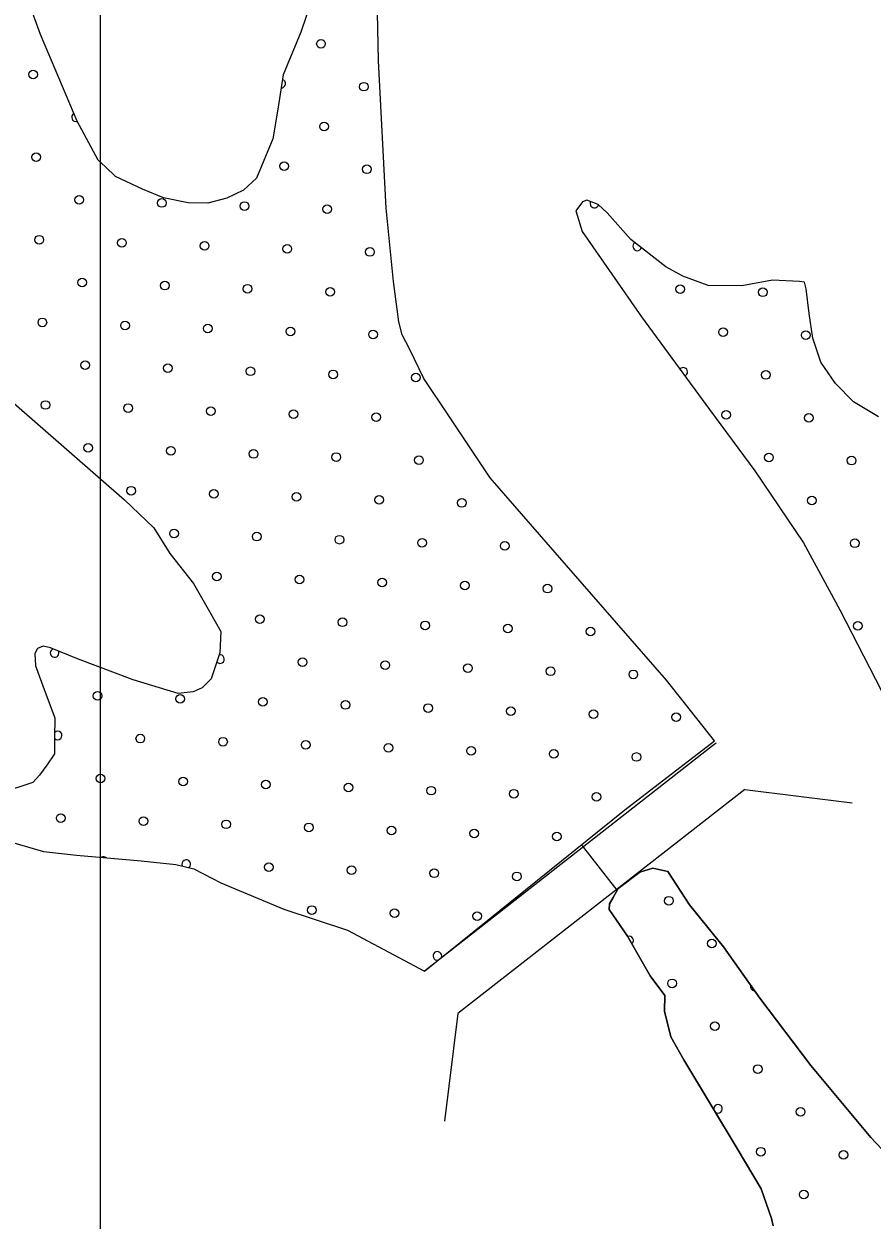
# Model space of a CAD drawing. Extents: x 1551132 to 1791609, y 378168 to 563823.
# Drawn here: x 1604322 to 1606390, y 500910 to 503828 of the extents above; entities that cross this region are included whole.
import ezdxf

# ---------------------------------------------------------------- set-up
doc = ezdxf.new("R2010")
doc.units = 0
for name, color, linetype in [('DESIGN - ROW - Right-of-Way Linework', 7, 'Continuous'), ('DESIGN - SCRATCH - User 1', 7, 'Continuous'), ('DESIGN - TRAFFIC CONTROL PERMANENT - Pavement Marking Text', 7, 'Continuous'), ('DESIGN - TRANSPORTATION - Edge of Traveled Way', 7, 'Continuous'), ('DESIGN - TRANSPORTATION - Text', 7, 'Continuous')]:
    doc.layers.add(name, color=color, linetype=linetype)

msp = doc.modelspace()

# ---------------------------------------------------------------- linework, layer by layer
at = {"layer": 'DESIGN - ROW - Right-of-Way Linework'}
msp.add_lwpolyline([(1604508.511, 497822.057), (1604508.52, 512683.732)], dxfattribs=at)
at = {"layer": 'DESIGN - SCRATCH - User 1'}
for points in [[(1605024.02, 503887.622), (1604997.162, 503807.687), (1604954.038, 503703.859), (1604941.163, 503619.773), (1604928.413, 503547.713), (1604889.372, 503451.861), (1604857.015, 503422.11), (1604816.749, 503402.468), (1604770.55, 503390.901), (1604722.468, 503391.384), (1604662.494, 503404.018), (1604610.612, 503424.593), (1604544.806, 503455.336), (1604521.014, 503479.636), (1604503.148, 503495.862), (1604452.016, 503590.614), (1604361.993, 503802.061), (1604305.486, 503959.032)], [(1605298.553, 501517.386), (1605787.359, 501910.888), (1606005.445, 502079.126), (1605888.731, 502226.68), (1605617.405, 502538.204), (1605458.975, 502720.259), (1605358.328, 502871.663), (1605297.138, 502962.507), (1605261.813, 503035.05), (1605244.122, 503069.318), (1605236.439, 503101.477), (1605223.406, 503199.854), (1605205.182, 503378.501), (1605186.782, 503737.602), (1605183.974, 503855.93)], [(1606406.136, 502869.122), (1606344.396, 502905.831), (1606300.772, 502950.39), (1606265.24, 503002.875), (1606245.799, 503061.226), (1606236.39, 503121.47), (1606228.982, 503181.696), (1606225.141, 503197.78), (1606213.141, 503199.905), (1606147.051, 503202.58), (1606072.786, 503189.288), (1605990.655, 503190.121), (1605928.773, 503212.797), (1605886.924, 503235.272), (1605801.459, 503302.307), (1605744.011, 503367.051), (1605722.178, 503387.318), (1605694.237, 503397.626), (1605684.179, 503393.718), (1605667.929, 503371.826), (1605683.445, 503321.541), (1605827.592, 503113.561), (1605993.596, 502887.313), (1606104.277, 502737.818), (1606222.707, 502562.18), (1606311.213, 502398.868), (1606456.426, 502117.519)], [(1604290.836, 502908.488), (1604566.871, 502667.099), (1604638.303, 502598.205), (1604677.744, 502535.645), (1604735.1, 502462.885)], [(1604735.1, 502462.885), (1604774.483, 502394.308), (1604802.04, 502345.907), (1604799.507, 502293.806), (1604778.824, 502229.846), (1604756.566, 502208.012), (1604734.425, 502198.212), (1604698.326, 502194.57), (1604588.47, 502227.754), (1604452.757, 502279.255), (1604386.909, 502305.981), (1604368.917, 502310.173), (1604354.834, 502304.297), (1604348.701, 502292.33), (1604350.401, 502262.238), (1604373.792, 502197.836), (1604397.2, 502135.443), (1604396.717, 502087.325), (1604396.308, 502047.224), (1604377.992, 502019.34), (1604359.717, 501995.464), (1604343.509, 501977.581), (1604267.119, 501952.28)], [(1604291.944, 501831.727), (1604369.85, 501808.885), (1604449.898, 501800.059), (1604608.045, 501786.434), (1604692.101, 501777.559), (1604736.067, 501767.092), (1604801.832, 501732.341), (1604955.453, 501668.64), (1605111.208, 501616.938), (1605298.553, 501517.386)], [(1606148.858, 500895.454), (1606145.041, 500913.529), (1606119.775, 500985.931), (1606060.76, 501084.75), (1605930.922, 501300.531), (1605899.489, 501356.974), (1605884.123, 501419.259), (1605884.514, 501457.335), (1605848.99, 501505.803), (1605793.958, 501602.572), (1605748.601, 501667.173), (1605749.734, 501681.432), (1605758.918, 501697.124), (1605771.151, 501719.041), (1605823.583, 501758.576), (1605855.699, 501768.259), (1605891.631, 501759.868), (1605944.83, 501679.149), (1606027.811, 501576.08), (1606116.567, 501450.901), (1606240.939, 501287.281), (1606387.202, 501111.401), (1606480.233, 501012.232)]]:
    msp.add_lwpolyline(points, dxfattribs=at)
at = {"layer": 'DESIGN - TRAFFIC CONTROL PERMANENT - Pavement Marking Text'}
for centre in [(1605046.251, 503779.376), (1605046.251, 503779.376), (1604344.348, 503704.705), (1604344.348, 503704.705), (1605150.789, 503674.837), (1605150.789, 503674.837), (1605053.718, 503577.765), (1605053.718, 503577.765), (1604351.815, 503503.095), (1604351.815, 503503.095), (1604956.646, 503480.694), (1604956.646, 503480.694), (1605158.256, 503473.227), (1605158.256, 503473.227), (1604456.354, 503398.556), (1604456.354, 503398.556), (1604657.964, 503391.089), (1604657.964, 503391.089), (1604859.575, 503383.622), (1604859.575, 503383.622), (1605061.185, 503376.155), (1605061.185, 503376.155), (1604359.282, 503301.485), (1604359.282, 503301.485), (1604560.893, 503294.018), (1604560.893, 503294.018), (1604762.503, 503286.551), (1604762.503, 503286.551), (1604964.113, 503279.084), (1604964.113, 503279.084), (1605165.723, 503271.617), (1605165.723, 503271.617), (1604463.821, 503196.946), (1604463.821, 503196.946), (1604665.431, 503189.479), (1604665.431, 503189.479), (1604867.042, 503182.012), (1604867.042, 503182.012), (1605922.055, 503180.66), (1605922.055, 503180.66), (1605068.652, 503174.545), (1605068.652, 503174.545), (1606123.665, 503173.193), (1606123.665, 503173.193), (1604366.749, 503099.874), (1604366.749, 503099.874), (1604568.36, 503092.407), (1604568.36, 503092.407), (1604769.97, 503084.94), (1604769.97, 503084.94), (1604971.58, 503077.473), (1604971.58, 503077.473), (1605173.191, 503070.006), (1605173.191, 503070.006), (1606026.593, 503076.121), (1606026.593, 503076.121), (1606228.203, 503068.654), (1606228.203, 503068.654), (1604471.288, 502995.336), (1604471.288, 502995.336), (1604672.898, 502987.869), (1604672.898, 502987.869), (1604874.509, 502980.402), (1604874.509, 502980.402), (1605076.119, 502972.935), (1605076.119, 502972.935), (1605277.729, 502965.468), (1605277.729, 502965.468), (1606131.132, 502971.582), (1606131.132, 502971.582), (1604374.216, 502898.264), (1604374.216, 502898.264), (1604575.827, 502890.797), (1604575.827, 502890.797), (1604777.437, 502883.33), (1604777.437, 502883.33), (1604979.047, 502875.863), (1604979.047, 502875.863), (1605180.658, 502868.396), (1605180.658, 502868.396), (1606034.06, 502874.511), (1606034.06, 502874.511), (1606235.671, 502867.044), (1606235.671, 502867.044), (1604478.755, 502793.725), (1604478.755, 502793.725), (1604680.365, 502786.258), (1604680.365, 502786.258), (1604881.976, 502778.791), (1604881.976, 502778.791), (1605083.586, 502771.324), (1605083.586, 502771.324), (1605285.196, 502763.857), (1605285.196, 502763.857), (1606138.599, 502769.972), (1606138.599, 502769.972), (1606340.209, 502762.505), (1606340.209, 502762.505), (1604583.294, 502689.187), (1604583.294, 502689.187), (1604784.904, 502681.72), (1604784.904, 502681.72), (1604986.514, 502674.253), (1604986.514, 502674.253), (1605188.125, 502666.786), (1605188.125, 502666.786), (1605389.735, 502659.319), (1605389.735, 502659.319), (1606243.138, 502665.433), (1606243.138, 502665.433), (1604687.832, 502584.648), (1604687.832, 502584.648), (1604889.443, 502577.181), (1604889.443, 502577.181), (1605091.053, 502569.714), (1605091.053, 502569.714), (1605292.663, 502562.247), (1605292.663, 502562.247), (1605494.274, 502554.78), (1605494.274, 502554.78), (1606347.676, 502560.895), (1606347.676, 502560.895), (1604792.371, 502480.109), (1604792.371, 502480.109), (1604993.981, 502472.642), (1604993.981, 502472.642), (1605195.592, 502465.175), (1605195.592, 502465.175), (1605397.202, 502457.708), (1605397.202, 502457.708), (1605598.812, 502450.241), (1605598.812, 502450.241), (1604896.91, 502375.571), (1604896.91, 502375.571), (1605098.52, 502368.104), (1605098.52, 502368.104), (1605300.13, 502360.637), (1605300.13, 502360.637), (1605501.741, 502353.17), (1605501.741, 502353.17), (1605703.351, 502345.703), (1605703.351, 502345.703), (1606355.143, 502359.284), (1606355.143, 502359.284), (1605001.448, 502271.032), (1605001.448, 502271.032), (1605203.059, 502263.565), (1605203.059, 502263.565), (1605404.669, 502256.098), (1605404.669, 502256.098), (1605606.279, 502248.631), (1605606.279, 502248.631), (1605807.89, 502241.164), (1605807.89, 502241.164), (1604501.156, 502188.895), (1604501.156, 502188.895), (1604702.767, 502181.428), (1604702.767, 502181.428), (1604904.377, 502173.961), (1604904.377, 502173.961), (1605105.987, 502166.493), (1605105.987, 502166.493), (1605307.597, 502159.026), (1605307.597, 502159.026), (1605509.208, 502151.559), (1605509.208, 502151.559), (1605710.818, 502144.092), (1605710.818, 502144.092), (1605912.428, 502136.625), (1605912.428, 502136.625), (1604605.695, 502084.356), (1604605.695, 502084.356), (1604807.305, 502076.889), (1604807.305, 502076.889), (1605008.915, 502069.422), (1605008.915, 502069.422), (1605210.526, 502061.955), (1605210.526, 502061.955), (1605412.136, 502054.488), (1605412.136, 502054.488), (1605613.746, 502047.021), (1605613.746, 502047.021), (1605815.357, 502039.554), (1605815.357, 502039.554), (1604508.623, 501987.284), (1604508.623, 501987.284), (1604710.234, 501979.817), (1604710.234, 501979.817), (1604911.844, 501972.35), (1604911.844, 501972.35), (1605113.454, 501964.883), (1605113.454, 501964.883), (1605315.064, 501957.416), (1605315.064, 501957.416), (1605516.675, 501949.949), (1605516.675, 501949.949), (1605718.285, 501942.482), (1605718.285, 501942.482), (1604411.552, 501890.213), (1604411.552, 501890.213), (1604613.162, 501882.746), (1604613.162, 501882.746), (1604814.772, 501875.279), (1604814.772, 501875.279), (1605016.383, 501867.812), (1605016.383, 501867.812), (1605217.993, 501860.345), (1605217.993, 501860.345), (1605419.603, 501852.877), (1605419.603, 501852.877), (1605621.213, 501845.41), (1605621.213, 501845.41), (1604919.311, 501770.74), (1604919.311, 501770.74), (1605120.921, 501763.273), (1605120.921, 501763.273), (1605322.531, 501755.806), (1605322.531, 501755.806), (1605524.142, 501748.339), (1605524.142, 501748.339), (1605023.85, 501666.201), (1605023.85, 501666.201), (1605894.787, 501688.971), (1605894.787, 501688.971), (1605225.46, 501658.734), (1605225.46, 501658.734), (1605427.07, 501651.267), (1605427.07, 501651.267), (1605999.326, 501584.432), (1605999.326, 501584.432), (1605902.254, 501487.36), (1605902.254, 501487.36), (1606006.793, 501382.822), (1606006.793, 501382.822), (1606111.332, 501278.283), (1606111.332, 501278.283), (1606215.87, 501173.744), (1606215.87, 501173.744), (1606118.799, 501076.673), (1606118.799, 501076.673), (1606320.409, 501069.206), (1606320.409, 501069.206), (1606223.337, 500972.134), (1606223.337, 500972.134)]:
    msp.add_circle(centre, 10.56, dxfattribs=at)
for centre, start, end in [((1604949.179, 503682.304), 269.683118, 72.906184), ((1604448.887, 503600.167), 117.749107, 288.633269), ((1605712.977, 503389.737), 154.778936, 342.273122), ((1605817.516, 503285.198), 122.235196, 341.546639), ((1605929.522, 502979.049), 291.969064, 140.567853), ((1604396.618, 502293.433), 108.862249, 26.955829), ((1604799.838, 502278.499), 223.666659, 100.493625), ((1604404.085, 502091.823), 225.522886, 133.323211), ((1604516.09, 501785.674), 50.075286, 120.076509), ((1604717.701, 501778.207), 308.209797, 205.007909), ((1605797.716, 501591.899), 310.598395, 108.65491), ((1605329.999, 501554.196), 340.847741, 276.822263), ((1606103.865, 501479.893), 162.690459, 267.985314), ((1606014.26, 501181.211), 231.560961, 190.510687)]:
    msp.add_arc(centre, 10.56, start, end, dxfattribs=at)
at = {"layer": 'DESIGN - TRANSPORTATION - Edge of Traveled Way'}
for p, q in [((1606001.312, 502066.476), (1605298.553, 501517.386)), ((1606010.02, 502073.276), (1606001.312, 502066.476)), ((1606079.452, 501960.065), (1605379.793, 501413.417)), ((1606079.452, 501960.065), (1606341.554, 501927.864)), ((1605379.793, 501413.417), (1605347.644, 501151.327))]:
    msp.add_line(p, q, dxfattribs=at)
at = {"layer": 'DESIGN - TRANSPORTATION - Text'}
for points in [[(1605024.02, 503887.622), (1604997.162, 503807.687), (1604954.038, 503703.859), (1604941.163, 503619.773), (1604928.413, 503547.713), (1604889.372, 503451.861), (1604857.015, 503422.11), (1604816.749, 503402.468), (1604770.55, 503390.901), (1604722.468, 503391.384), (1604662.494, 503404.018), (1604610.612, 503424.593), (1604544.806, 503455.336), (1604521.014, 503479.636), (1604503.148, 503495.862), (1604452.016, 503590.614), (1604361.993, 503802.061), (1604305.486, 503959.032)], [(1605298.553, 501517.386), (1605787.359, 501910.888), (1606005.445, 502079.126), (1605888.731, 502226.68), (1605617.405, 502538.204), (1605458.975, 502720.259), (1605358.328, 502871.663), (1605297.138, 502962.507), (1605261.813, 503035.05), (1605244.122, 503069.318), (1605236.439, 503101.477), (1605223.406, 503199.854), (1605205.182, 503378.501), (1605186.782, 503737.602), (1605183.974, 503855.93)], [(1606406.136, 502869.122), (1606344.396, 502905.831), (1606300.772, 502950.39), (1606265.24, 503002.875), (1606245.799, 503061.226), (1606236.39, 503121.47), (1606228.982, 503181.696), (1606225.141, 503197.78), (1606213.141, 503199.905), (1606147.051, 503202.58), (1606072.786, 503189.288), (1605990.655, 503190.121), (1605928.773, 503212.797), (1605886.924, 503235.272), (1605801.459, 503302.307), (1605744.011, 503367.051), (1605722.178, 503387.318), (1605694.237, 503397.626), (1605684.179, 503393.718), (1605667.929, 503371.826), (1605683.445, 503321.541), (1605827.592, 503113.561), (1605993.596, 502887.313), (1606104.277, 502737.818), (1606222.707, 502562.18), (1606311.213, 502398.868), (1606456.426, 502117.519)], [(1604290.836, 502908.488), (1604566.871, 502667.099), (1604638.303, 502598.205), (1604677.744, 502535.645), (1604735.1, 502462.885)], [(1604735.1, 502462.885), (1604774.483, 502394.308), (1604802.04, 502345.907), (1604799.507, 502293.806), (1604778.824, 502229.846), (1604756.566, 502208.012), (1604734.425, 502198.212), (1604698.326, 502194.57), (1604588.47, 502227.754), (1604452.757, 502279.255), (1604386.909, 502305.981), (1604368.917, 502310.173), (1604354.834, 502304.297), (1604348.701, 502292.33), (1604350.401, 502262.238), (1604373.792, 502197.836), (1604397.2, 502135.443), (1604396.717, 502087.325), (1604396.308, 502047.224), (1604377.992, 502019.34), (1604359.717, 501995.464), (1604343.509, 501977.581), (1604267.119, 501952.28)], [(1604291.944, 501831.727), (1604369.85, 501808.885), (1604449.898, 501800.059), (1604608.045, 501786.434), (1604692.101, 501777.559), (1604736.067, 501767.092), (1604801.832, 501732.341), (1604955.453, 501668.64), (1605111.208, 501616.938), (1605298.553, 501517.386)], [(1605768.501, 501714.3), (1605681.594, 501825.744)], [(1606480.233, 501012.232), (1606387.202, 501111.401), (1606240.939, 501287.281), (1606116.567, 501450.901), (1606027.811, 501576.08), (1605944.83, 501679.149), (1605891.631, 501759.868), (1605855.699, 501768.259), (1605823.583, 501758.576), (1605771.151, 501719.041), (1605758.918, 501697.124), (1605749.734, 501681.432), (1605748.601, 501667.173), (1605793.958, 501602.572), (1605848.99, 501505.803), (1605884.514, 501457.335), (1605884.123, 501419.259), (1605899.489, 501356.974), (1605930.922, 501300.531), (1606060.76, 501084.75), (1606119.775, 500985.931), (1606145.041, 500913.529), (1606148.858, 500895.454)]]:
    msp.add_lwpolyline(points, dxfattribs=at)

doc.saveas('drawing.dxf')
